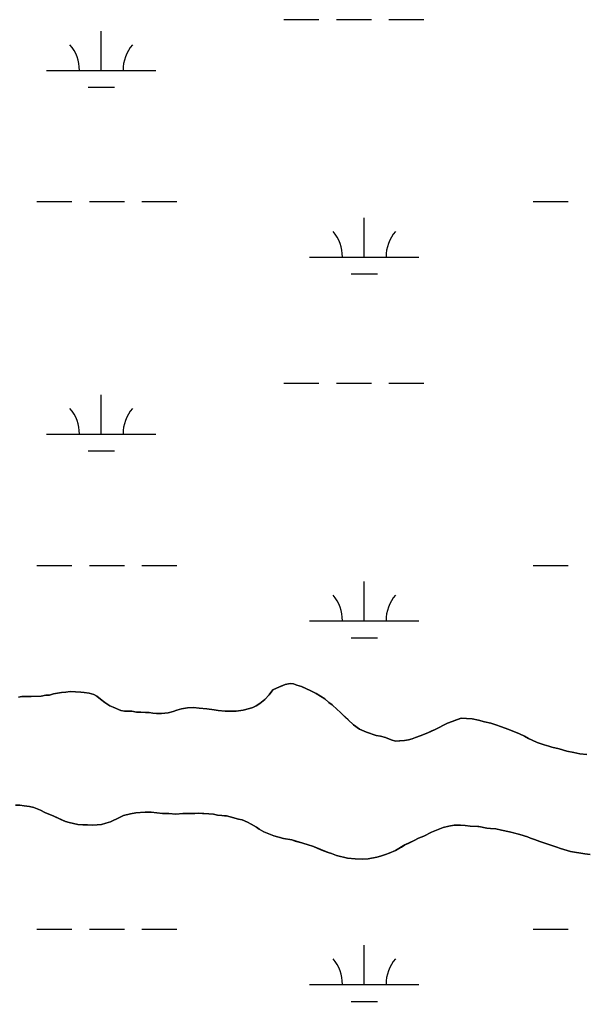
# Model space of a CAD drawing. Extents: x 3281947 to 3319794, y 715894 to 741249.
# Drawn here: x 3311234 to 3311751, y 737131 to 738029 of the extents above; entities that cross this region are included whole.
import ezdxf

# ---------------------------------------------------------------- set-up
doc = ezdxf.new("R2010")
doc.units = 0
for name, color, linetype in [('V-SITE-VEGE', 7, 'Continuous'), ('V-TOPO-SHOR', 7, 'Continuous'), ('V-WETL-SWMP', 7, 'Continuous')]:
    doc.layers.add(name, color=color, linetype=linetype)

msp = doc.modelspace()

# ---------------------------------------------------------------- linework, layer by layer
at = {"layer": 'V-SITE-VEGE'}
for p, q in [((3311476.93, 737420.88), (3311481.35, 737421.87)), ((3311481.35, 737421.87), (3311484.54, 737421.38)), ((3311484.54, 737421.38), (3311487.73, 737420.4)), ((3311261.3, 737411.27), (3311265.23, 737412.26)), ((3311265.23, 737412.26), (3311268.91, 737413)), ((3311268.91, 737413), (3311272.35, 737413.5)), ((3311272.35, 737413.5), (3311276.53, 737413.75)), ((3311276.53, 737413.75), (3311280.46, 737414.49)), ((3311280.46, 737414.49), (3311290.03, 737414.01)), ((3311290.03, 737414.01), (3311293.23, 737413.53)), ((3311293.23, 737413.53), (3311297.65, 737413.04)), ((3311297.65, 737413.04), (3311301.83, 737411.82)), ((3311462.2, 737411.53), (3311465.64, 737415.95)), ((3311465.64, 737415.95), (3311469.07, 737417.68)), ((3311469.07, 737417.68), (3311476.93, 737420.88)), ((3311487.73, 737420.4), (3311491.91, 737418.94)), ((3311491.91, 737418.94), (3311500.27, 737415.26)), ((3311500.27, 737415.26), (3311505.18, 737412.81)), ((3311505.18, 737412.81), (3311513.05, 737407.66)), ((3311233.06, 737409.27), (3311236.01, 737410.01)), ((3311236.01, 737410.01), (3311239.94, 737410.02)), ((3311239.94, 737410.02), (3311244.6, 737409.78)), ((3311244.6, 737409.78), (3311253.69, 737410.28)), ((3311253.69, 737410.28), (3311258.11, 737411.02)), ((3311258.11, 737411.02), (3311261.3, 737411.27)), ((3311301.83, 737411.82), (3311304.77, 737410.35)), ((3311304.77, 737410.35), (3311308.21, 737407.4)), ((3311308.21, 737407.4), (3311311.9, 737404.46)), ((3311311.9, 737404.46), (3311316.57, 737401.52)), ((3311450.43, 737401.45), (3311453.86, 737403.42)), ((3311453.86, 737403.42), (3311458.39, 737407.22)), ((3311458.39, 737407.22), (3311462.2, 737411.53)), ((3311513.05, 737407.66), (3311516.73, 737404.48)), ((3311516.73, 737404.48), (3311519.93, 737402.27)), ((3311316.57, 737401.52), (3311319.52, 737400.05)), ((3311319.52, 737400.05), (3311326.65, 737397.11)), ((3311326.65, 737397.11), (3311330.09, 737396.63)), ((3311330.09, 737396.63), (3311333.28, 737396.39)), ((3311333.28, 737396.39), (3311336.72, 737396.39)), ((3311336.72, 737396.39), (3311340.9, 737395.66)), ((3311340.9, 737395.66), (3311344.83, 737395.66)), ((3311344.83, 737395.66), (3311349.25, 737395.42)), ((3311349.25, 737395.42), (3311352.44, 737395.18)), ((3311352.44, 737395.18), (3311355.88, 737394.69)), ((3311355.88, 737394.69), (3311359.32, 737394.46)), ((3311359.32, 737394.46), (3311363.74, 737394.46)), ((3311363.74, 737394.46), (3311369.88, 737394.96)), ((3311369.88, 737394.96), (3311374.54, 737396.19)), ((3311374.54, 737396.19), (3311377.98, 737397.42)), ((3311377.98, 737397.42), (3311382.15, 737398.66)), ((3311382.15, 737398.66), (3311387.56, 737399.65)), ((3311387.56, 737399.65), (3311393.2, 737399.9)), ((3311393.2, 737399.9), (3311398.36, 737399.17)), ((3311398.36, 737399.17), (3311405.24, 737398.69)), ((3311405.24, 737398.69), (3311411.87, 737397.71)), ((3311411.87, 737397.71), (3311415.56, 737396.98)), ((3311415.56, 737396.98), (3311421.94, 737396.5)), ((3311421.94, 737396.5), (3311432.01, 737396.51)), ((3311432.01, 737396.51), (3311438.64, 737397.5)), ((3311438.64, 737397.5), (3311444.29, 737398.98)), ((3311444.29, 737398.98), (3311447.24, 737399.97)), ((3311447.24, 737399.97), (3311450.43, 737401.45)), ((3311519.93, 737402.27), (3311524.36, 737398.1)), ((3311524.36, 737398.1), (3311527.31, 737395.65)), ((3311527.31, 737395.65), (3311534.44, 737388.54)), ((3311534.44, 737388.54), (3311539.36, 737384.12)), ((3311614.02, 737379.8), (3311625.31, 737385.46)), ((3311625.31, 737385.46), (3311629.49, 737387.18)), ((3311629.49, 737387.18), (3311637.84, 737390.14)), ((3311637.84, 737390.14), (3311642.75, 737389.9)), ((3311642.75, 737389.9), (3311647.91, 737389.42)), ((3311647.91, 737389.42), (3311653.56, 737388.2)), ((3311653.56, 737388.2), (3311659.21, 737386.73)), ((3311659.21, 737386.73), (3311665.1, 737385.51)), ((3311665.1, 737385.51), (3311670.51, 737383.8)), ((3311539.36, 737384.12), (3311545.01, 737380.2)), ((3311545.01, 737380.2), (3311551.15, 737377.26)), ((3311551.15, 737377.26), (3311560.24, 737374.32)), ((3311600.28, 737373.88), (3311607.4, 737376.59)), ((3311607.4, 737376.59), (3311614.02, 737379.8)), ((3311670.51, 737383.8), (3311673.95, 737382.57)), ((3311673.95, 737382.57), (3311678.12, 737380.86)), ((3311678.12, 737380.86), (3311683.04, 737379.15)), ((3311683.04, 737379.15), (3311691.15, 737375.72)), ((3311560.24, 737374.32), (3311564.17, 737373.59)), ((3311564.17, 737373.59), (3311568.6, 737372.37)), ((3311568.6, 737372.37), (3311573.76, 737370.17)), ((3311573.76, 737370.17), (3311577.94, 737369.19)), ((3311577.94, 737369.19), (3311586.04, 737369.69)), ((3311586.04, 737369.69), (3311589.72, 737370.19)), ((3311589.72, 737370.19), (3311593.16, 737371.17)), ((3311593.16, 737371.17), (3311596.1, 737372.41)), ((3311596.1, 737372.41), (3311600.28, 737373.88)), ((3311691.15, 737375.72), (3311695.82, 737373.52)), ((3311695.82, 737373.52), (3311699.51, 737371.56)), ((3311699.51, 737371.56), (3311707.37, 737367.88)), ((3311707.37, 737367.88), (3311713.76, 737365.68)), ((3311713.76, 737365.68), (3311717.93, 737364.46)), ((3311717.93, 737364.46), (3311720.88, 737363.48)), ((3311720.88, 737363.48), (3311727.52, 737362.01)), ((3311727.52, 737362.01), (3311734.4, 737360.06)), ((3311734.4, 737360.06), (3311740.78, 737358.59)), ((3311740.78, 737358.59), (3311746.43, 737357.61)), ((3311746.43, 737357.61), (3311752.82, 737356.89)), ((3311234.41, 737310.54), (3311230.48, 737310.54)), ((3311238.34, 737309.81), (3311234.41, 737310.54)), ((3311243.01, 737309.33), (3311238.34, 737309.81)), ((3311247.19, 737308.35), (3311243.01, 737309.33)), ((3311253.08, 737305.9), (3311247.19, 737308.35)), ((3311257.26, 737303.94), (3311253.08, 737305.9)), ((3311265.37, 737300.51), (3311257.26, 737303.94)), ((3311275.94, 737295.61), (3311265.37, 737300.51)), ((3311279.38, 737294.64), (3311275.94, 737295.61)), ((3311325.3, 737299.36), (3311317.2, 737295.18)), ((3311329.23, 737301.09), (3311325.3, 737299.36)), ((3311335.37, 737302.57), (3311329.23, 737301.09)), ((3311340.28, 737303.56), (3311335.37, 737302.57)), ((3311348.87, 737304.06), (3311340.28, 737303.56)), ((3311354.27, 737304.07), (3311348.87, 737304.06)), ((3311359.68, 737303.58), (3311354.27, 737304.07)), ((3311364.84, 737302.85), (3311359.68, 737303.58)), ((3311370.49, 737302.86), (3311364.84, 737302.85)), ((3311376.87, 737302.38), (3311370.49, 737302.86)), ((3311383.5, 737302.87), (3311376.87, 737302.38)), ((3311394.31, 737302.89), (3311383.5, 737302.87)), ((3311397.99, 737303.14), (3311394.31, 737302.89)), ((3311407.08, 737302.66), (3311397.99, 737303.14)), ((3311411.5, 737302.17), (3311407.08, 737302.66)), ((3311415.19, 737301.44), (3311411.5, 737302.17)), ((3311418.87, 737300.95), (3311415.19, 737301.44)), ((3311421.57, 737300.71), (3311418.87, 737300.95)), ((3311423.29, 737300.71), (3311421.57, 737300.71)), ((3311426.73, 737299.98), (3311423.29, 737300.71)), ((3311434.35, 737297.78), (3311426.73, 737299.98)), ((3311437.54, 737297.05), (3311434.35, 737297.78)), ((3311442.46, 737294.84), (3311437.54, 737297.05)), ((3311287.24, 737292.93), (3311279.38, 737294.64)), ((3311291.91, 737292.44), (3311287.24, 737292.93)), ((3311296.33, 737292.45), (3311291.91, 737292.44)), ((3311300.99, 737292.21), (3311296.33, 737292.45)), ((3311305.17, 737292.46), (3311300.99, 737292.21)), ((3311309.1, 737292.95), (3311305.17, 737292.46)), ((3311313.03, 737293.94), (3311309.1, 737292.95)), ((3311317.2, 737295.18), (3311313.03, 737293.94)), ((3311445.9, 737293.13), (3311442.46, 737294.84)), ((3311450.57, 737290.43), (3311445.9, 737293.13)), ((3311453.27, 737288.47), (3311450.57, 737290.43)), ((3311457.45, 737286.27), (3311453.27, 737288.47)), ((3311621.51, 737290.16), (3311610.71, 737285.97)), ((3311626.42, 737291.4), (3311621.51, 737290.16)), ((3311631.33, 737292.14), (3311626.42, 737291.4)), ((3311637.22, 737292.15), (3311631.33, 737292.14)), ((3311641.64, 737291.91), (3311637.22, 737292.15)), ((3311646.07, 737291.42), (3311641.64, 737291.91)), ((3311653.93, 737290.94), (3311646.07, 737291.42)), ((3311661.29, 737289.47), (3311653.93, 737290.94)), ((3311664.73, 737289.23), (3311661.29, 737289.47)), ((3311669.4, 737288.75), (3311664.73, 737289.23)), ((3311674.81, 737287.77), (3311669.4, 737288.75)), ((3311682.17, 737286.06), (3311674.81, 737287.77)), ((3311461.88, 737284.31), (3311457.45, 737286.27)), ((3311466.54, 737282.6), (3311461.88, 737284.31)), ((3311475.39, 737280.15), (3311466.54, 737282.6)), ((3311483, 737278.69), (3311475.39, 737280.15)), ((3311497.01, 737274.53), (3311483, 737278.69)), ((3311594.75, 737278.34), (3311586.41, 737274.15)), ((3311598.93, 737280.31), (3311594.75, 737278.34)), ((3311603.59, 737282.28), (3311598.93, 737280.31)), ((3311610.71, 737285.97), (3311603.59, 737282.28)), ((3311691.51, 737283.62), (3311682.17, 737286.06)), ((3311698.39, 737281.66), (3311691.51, 737283.62)), ((3311701.34, 737280.44), (3311698.39, 737281.66)), ((3311705.03, 737279.21), (3311701.34, 737280.44)), ((3311709.69, 737277.26), (3311705.03, 737279.21)), ((3311502.9, 737272.57), (3311497.01, 737274.53)), ((3311516.17, 737267.19), (3311502.9, 737272.57)), ((3311577.82, 737268.98), (3311571.92, 737266.52)), ((3311586.41, 737274.15), (3311577.82, 737268.98)), ((3311716.08, 737275.05), (3311709.69, 737277.26)), ((3311725.42, 737272.12), (3311716.08, 737275.05)), ((3311728.61, 737270.9), (3311725.42, 737272.12)), ((3311737.95, 737268.2), (3311728.61, 737270.9)), ((3311519.37, 737266.21), (3311516.17, 737267.19)), ((3311523.79, 737264.49), (3311519.37, 737266.21)), ((3311533.86, 737262.05), (3311523.79, 737264.49)), ((3311540.99, 737261.32), (3311533.86, 737262.05)), ((3311547.37, 737261.09), (3311540.99, 737261.32)), ((3311552.77, 737261.58), (3311547.37, 737261.09)), ((3311560.63, 737263.07), (3311552.77, 737261.58)), ((3311564.07, 737263.81), (3311560.63, 737263.07)), ((3311568.73, 737265.53), (3311564.07, 737263.81)), ((3311571.92, 737266.52), (3311568.73, 737265.53)), ((3311741.39, 737267.47), (3311737.95, 737268.2)), ((3311747.28, 737266.74), (3311741.39, 737267.47)), ((3311750.97, 737266.01), (3311747.28, 737266.74)), ((3311755.64, 737265.53), (3311750.97, 737266.01))]:
    msp.add_line(p, q, dxfattribs=at)
at = {"layer": 'V-TOPO-SHOR'}
for points in [[(3311752.82, 737356.89), (3311746.43, 737357.61), (3311740.78, 737358.59), (3311734.39, 737360.06), (3311727.52, 737362.01), (3311720.88, 737363.48), (3311717.93, 737364.45), (3311713.76, 737365.68), (3311707.37, 737367.88), (3311702.7, 737370.08), (3311699.5, 737371.56), (3311695.82, 737373.52), (3311691.15, 737375.72), (3311686.97, 737377.43), (3311683.04, 737379.15), (3311678.12, 737380.86), (3311673.95, 737382.57), (3311670.51, 737383.8), (3311665.1, 737385.51), (3311659.21, 737386.73), (3311653.56, 737388.2), (3311647.91, 737389.42), (3311642.75, 737389.9), (3311637.83, 737390.14), (3311633.66, 737388.66), (3311629.49, 737387.18), (3311625.31, 737385.46), (3311621.88, 737383.73), (3311616.97, 737381.27), (3311614.02, 737379.8), (3311610.34, 737378.07), (3311607.4, 737376.59), (3311604.21, 737375.36), (3311600.28, 737373.88), (3311596.1, 737372.41), (3311593.16, 737371.17), (3311589.72, 737370.19), (3311586.04, 737369.69), (3311581.37, 737369.44), (3311577.94, 737369.19), (3311573.76, 737370.17), (3311568.6, 737372.37), (3311564.17, 737373.59), (3311560.24, 737374.32), (3311557.29, 737375.3), (3311551.15, 737377.26), (3311545.01, 737380.2), (3311539.36, 737384.12), (3311534.44, 737388.54), (3311532.23, 737390.74), (3311529.77, 737393.2), (3311527.31, 737395.65), (3311524.36, 737398.1), (3311519.93, 737402.27), (3311516.73, 737404.48), (3311513.05, 737407.67), (3311510.1, 737409.62), (3311505.18, 737412.81), (3311500.27, 737415.26), (3311495.35, 737417.47), (3311491.91, 737418.94), (3311487.73, 737420.4), (3311484.54, 737421.38), (3311481.35, 737421.87), (3311476.93, 737420.88), (3311473.98, 737419.65), (3311469.07, 737417.68), (3311465.64, 737415.96), (3311462.2, 737411.53), (3311458.39, 737407.22)], [(3311458.39, 737407.22), (3311458.28, 737407.1), (3311453.86, 737403.42), (3311450.43, 737401.45), (3311447.24, 737399.97), (3311444.29, 737398.98), (3311438.64, 737397.5), (3311432.01, 737396.51), (3311428.08, 737396.51), (3311421.94, 737396.5), (3311418.75, 737396.74), (3311415.56, 737396.98), (3311411.87, 737397.71), (3311405.24, 737398.69), (3311398.36, 737399.17), (3311393.2, 737399.9), (3311387.56, 737399.65), (3311382.15, 737398.66), (3311377.98, 737397.42), (3311374.54, 737396.19), (3311369.88, 737394.96), (3311363.74, 737394.46), (3311359.32, 737394.45), (3311355.88, 737394.69), (3311352.44, 737395.18), (3311349.25, 737395.42), (3311344.83, 737395.66), (3311340.9, 737395.66), (3311336.72, 737396.39), (3311333.28, 737396.39), (3311330.09, 737396.63), (3311326.65, 737397.11), (3311319.52, 737400.05), (3311316.57, 737401.52), (3311311.9, 737404.46), (3311308.21, 737407.4), (3311304.77, 737410.35), (3311301.83, 737411.82), (3311297.65, 737413.04), (3311293.23, 737413.53), (3311290.03, 737414.01), (3311284.63, 737414.25), (3311280.46, 737414.49), (3311276.53, 737413.75), (3311272.35, 737413.5), (3311268.91, 737413), (3311265.23, 737412.26), (3311261.3, 737411.27), (3311258.11, 737411.02), (3311253.69, 737410.28), (3311249.27, 737410.03), (3311244.6, 737409.78), (3311239.94, 737410.02), (3311236.01, 737410.01), (3311233.06, 737409.27)], [(3311230.48, 737310.54), (3311234.41, 737310.54), (3311238.34, 737309.81), (3311243.01, 737309.33), (3311247.19, 737308.35), (3311250.14, 737307.12), (3311253.08, 737305.9), (3311257.26, 737303.94), (3311260.21, 737302.72), (3311265.37, 737300.51), (3311271.76, 737297.57), (3311275.94, 737295.61), (3311279.38, 737294.64), (3311283.8, 737293.66), (3311287.24, 737292.93), (3311291.91, 737292.44), (3311296.33, 737292.45), (3311300.99, 737292.21), (3311305.17, 737292.46), (3311309.1, 737292.95), (3311313.03, 737293.94), (3311317.2, 737295.18), (3311321.37, 737297.39), (3311325.3, 737299.36), (3311329.23, 737301.08), (3311335.37, 737302.57), (3311340.28, 737303.56), (3311344.45, 737303.81), (3311348.87, 737304.06), (3311354.27, 737304.07), (3311359.68, 737303.58), (3311364.84, 737302.85), (3311370.49, 737302.86), (3311376.87, 737302.38), (3311383.5, 737302.87), (3311388.42, 737302.88), (3311394.31, 737302.89), (3311397.99, 737303.14), (3311401.43, 737302.9), (3311407.08, 737302.66), (3311411.5, 737302.17), (3311415.19, 737301.44), (3311418.87, 737300.95), (3311421.57, 737300.71), (3311423.29, 737300.71), (3311426.73, 737299.98), (3311434.35, 737297.78), (3311437.54, 737297.05), (3311442.46, 737294.84), (3311445.9, 737293.13), (3311450.57, 737290.43), (3311453.27, 737288.47), (3311457.45, 737286.27), (3311461.88, 737284.31), (3311466.54, 737282.6), (3311471.95, 737281.13), (3311475.39, 737280.15), (3311483, 737278.69), (3311486.2, 737277.71), (3311492.09, 737276), (3311497.01, 737274.53), (3311502.9, 737272.57), (3311508.8, 737270.12), (3311512, 737268.9), (3311516.17, 737267.19), (3311519.37, 737266.21), (3311523.79, 737264.49), (3311526.74, 737263.76)], [(3311526.74, 737263.76), (3311533.86, 737262.05), (3311540.99, 737261.32), (3311547.37, 737261.09), (3311552.77, 737261.58), (3311556.46, 737262.33), (3311560.63, 737263.07), (3311564.07, 737263.81), (3311568.73, 737265.53), (3311571.92, 737266.52), (3311577.82, 737268.98), (3311583.22, 737272.18), (3311586.41, 737274.15), (3311589.84, 737275.88), (3311594.75, 737278.34), (3311598.93, 737280.31), (3311603.59, 737282.28), (3311606.53, 737283.76), (3311610.71, 737285.97), (3311613.9, 737287.2), (3311618.31, 737288.93), (3311621.51, 737290.16), (3311626.42, 737291.39), (3311631.33, 737292.14), (3311637.22, 737292.15), (3311641.64, 737291.91), (3311646.07, 737291.42), (3311650.73, 737291.18), (3311652.94, 737290.94), (3311653.93, 737290.94), (3311661.29, 737289.47), (3311664.73, 737289.23), (3311669.4, 737288.75), (3311674.81, 737287.77), (3311682.17, 737286.06), (3311685.86, 737285.08), (3311691.51, 737283.62), (3311698.39, 737281.66), (3311701.34, 737280.44), (3311705.03, 737279.21), (3311709.69, 737277.26), (3311716.08, 737275.05), (3311719.77, 737273.83), (3311725.42, 737272.12), (3311728.61, 737270.9), (3311733.77, 737269.43), (3311737.95, 737268.2), (3311741.39, 737267.47), (3311747.28, 737266.74), (3311750.97, 737266.01), (3311755.64, 737265.53)]]:
    msp.add_lwpolyline(points, dxfattribs=at)
at = {"layer": 'V-WETL-SWMP'}
for p, q in [((3311475.8, 738029.09), (3311507.8, 738029.09)), ((3311523.8, 738029.09), (3311555.8, 738029.09)), ((3311571.8, 738029.09), (3311603.8, 738029.09)), ((3311308.73, 737982.66), (3311308.73, 738018.66)), ((3311258.73, 737982.66), (3311358.73, 737982.66)), ((3311296.73, 737967.22), (3311320.73, 737967.22)), ((3311249.89, 737862.58), (3311281.89, 737862.58)), ((3311297.89, 737862.58), (3311329.89, 737862.58)), ((3311345.89, 737862.58), (3311377.89, 737862.58)), ((3311703.8, 737862.58), (3311735.8, 737862.58)), ((3311549.2, 737811.84), (3311549.2, 737847.84)), ((3311499.2, 737811.84), (3311599.2, 737811.84)), ((3311537.2, 737796.41), (3311561.2, 737796.41)), ((3311475.8, 737696.41), (3311507.8, 737696.41)), ((3311523.8, 737696.41), (3311555.8, 737696.41)), ((3311571.8, 737696.41), (3311603.8, 737696.41)), ((3311308.73, 737649.98), (3311308.73, 737685.98)), ((3311258.73, 737649.98), (3311358.73, 737649.98)), ((3311296.73, 737634.55), (3311320.73, 737634.55)), ((3311249.89, 737529.91), (3311281.89, 737529.91)), ((3311297.89, 737529.91), (3311329.89, 737529.91)), ((3311345.89, 737529.91), (3311377.89, 737529.91)), ((3311703.8, 737529.91), (3311735.8, 737529.91)), ((3311549.2, 737479.17), (3311549.2, 737515.17)), ((3311499.2, 737479.17), (3311599.2, 737479.17)), ((3311537.2, 737463.74), (3311561.2, 737463.74)), ((3311249.89, 737197.23), (3311281.89, 737197.23)), ((3311297.89, 737197.23), (3311329.89, 737197.23)), ((3311345.89, 737197.23), (3311377.89, 737197.23)), ((3311703.8, 737197.23), (3311735.8, 737197.23)), ((3311549.2, 737146.49), (3311549.2, 737182.49)), ((3311499.2, 737146.49), (3311599.2, 737146.49)), ((3311537.2, 737131.06), (3311561.2, 737131.06))]:
    msp.add_line(p, q, dxfattribs=at)
for points in [[(3311500.27, 737415.26), (3311491.91, 737418.94), (3311487.73, 737420.4), (3311484.54, 737421.38), (3311481.35, 737421.87), (3311476.93, 737420.88), (3311469.07, 737417.68), (3311465.64, 737415.95), (3311462.2, 737411.53), (3311458.39, 737407.23), (3311453.86, 737403.42), (3311450.43, 737401.45), (3311447.24, 737399.97), (3311444.29, 737398.98), (3311438.64, 737397.5), (3311432.01, 737396.51), (3311421.94, 737396.5), (3311415.56, 737396.98), (3311411.87, 737397.71), (3311405.24, 737398.69), (3311398.36, 737399.17), (3311393.2, 737399.9), (3311387.56, 737399.65), (3311382.15, 737398.66), (3311377.98, 737397.42), (3311374.54, 737396.19), (3311369.88, 737394.96), (3311363.74, 737394.46), (3311359.32, 737394.45), (3311355.88, 737394.69), (3311352.44, 737395.18), (3311349.25, 737395.42), (3311344.83, 737395.66), (3311340.9, 737395.66), (3311336.72, 737396.39), (3311333.28, 737396.38), (3311330.09, 737396.63), (3311326.65, 737397.11), (3311319.52, 737400.05), (3311316.57, 737401.52), (3311311.9, 737404.46), (3311308.22, 737407.4), (3311304.77, 737410.35), (3311301.83, 737411.82), (3311297.65, 737413.04), (3311293.23, 737413.53), (3311290.03, 737414.01), (3311280.45, 737414.49), (3311276.53, 737413.75), (3311272.35, 737413.5), (3311268.91, 737413), (3311265.23, 737412.26), (3311261.3, 737411.27), (3311258.11, 737411.02), (3311253.69, 737410.28), (3311244.6, 737409.78), (3311239.94, 737410.02), (3311236.01, 737410.01), (3311233.06, 737409.27)], [(3311752.82, 737356.89), (3311746.43, 737357.61), (3311740.78, 737358.59), (3311734.39, 737360.06), (3311727.52, 737362.01), (3311720.88, 737363.48), (3311717.93, 737364.45), (3311713.76, 737365.68), (3311707.37, 737367.88), (3311699.5, 737371.55), (3311695.82, 737373.51), (3311691.15, 737375.72), (3311683.04, 737379.15), (3311678.12, 737380.86), (3311673.95, 737382.57), (3311670.51, 737383.8), (3311665.1, 737385.51), (3311659.21, 737386.73), (3311653.56, 737388.2), (3311647.91, 737389.42), (3311642.75, 737389.9), (3311637.83, 737390.14), (3311629.49, 737387.18), (3311625.31, 737385.46), (3311614.02, 737379.8), (3311607.4, 737376.59), (3311600.28, 737373.88), (3311596.1, 737372.41), (3311593.16, 737371.17), (3311589.72, 737370.19), (3311586.04, 737369.69), (3311577.94, 737369.19), (3311573.76, 737370.17), (3311568.6, 737372.37), (3311564.18, 737373.59), (3311560.25, 737374.32), (3311551.15, 737377.26), (3311545.01, 737380.2), (3311539.36, 737384.12), (3311534.44, 737388.54), (3311527.31, 737395.65), (3311524.36, 737398.1), (3311519.93, 737402.27), (3311516.73, 737404.48), (3311513.05, 737407.67), (3311505.18, 737412.81), (3311500.27, 737415.26)], [(3311230.48, 737310.54), (3311234.41, 737310.54), (3311238.34, 737309.81), (3311243.01, 737309.33), (3311247.19, 737308.35), (3311253.08, 737305.9), (3311257.26, 737303.94), (3311265.37, 737300.51), (3311275.94, 737295.61), (3311279.38, 737294.64), (3311287.24, 737292.93), (3311291.91, 737292.44), (3311296.33, 737292.45), (3311301, 737292.21), (3311305.17, 737292.46), (3311309.1, 737292.95), (3311313.03, 737293.94), (3311317.2, 737295.18), (3311325.3, 737299.36), (3311329.23, 737301.09), (3311335.37, 737302.57), (3311340.28, 737303.56), (3311344.45, 737303.81), (3311348.87, 737304.06), (3311354.27, 737304.07), (3311359.68, 737303.58), (3311364.84, 737302.85), (3311370.49, 737302.86), (3311376.87, 737302.38), (3311383.5, 737302.87), (3311394.31, 737302.89), (3311397.99, 737303.14), (3311407.08, 737302.66), (3311411.5, 737302.17), (3311415.19, 737301.44), (3311418.87, 737300.95), (3311421.57, 737300.71), (3311423.29, 737300.71), (3311426.73, 737299.98), (3311434.35, 737297.78), (3311437.54, 737297.05), (3311442.46, 737294.84), (3311445.9, 737293.13), (3311450.57, 737290.43), (3311453.27, 737288.47), (3311457.45, 737286.27), (3311461.87, 737284.31), (3311466.54, 737282.59), (3311475.39, 737280.15), (3311483, 737278.69), (3311497.01, 737274.53), (3311502.9, 737272.57), (3311516.17, 737267.19), (3311519.37, 737266.21), (3311523.79, 737264.49), (3311533.86, 737262.05), (3311540.99, 737261.32), (3311547.37, 737261.08), (3311552.77, 737261.58), (3311560.63, 737263.07), (3311564.07, 737263.81), (3311568.73, 737265.53), (3311571.93, 737266.52), (3311577.82, 737268.98), (3311586.41, 737274.15), (3311594.75, 737278.34), (3311598.92, 737280.31), (3311603.59, 737282.28), (3311610.71, 737285.97), (3311621.51, 737290.16), (3311626.42, 737291.4), (3311631.33, 737292.14), (3311637.22, 737292.15), (3311641.64, 737291.91), (3311646.06, 737291.42), (3311653.93, 737290.94), (3311661.29, 737289.47), (3311664.73, 737289.23), (3311669.4, 737288.75), (3311674.81, 737287.77), (3311682.18, 737286.06), (3311691.51, 737283.62), (3311698.39, 737281.66), (3311701.34, 737280.44), (3311705.02, 737279.21), (3311709.69, 737277.26), (3311716.08, 737275.05), (3311725.42, 737272.12), (3311728.61, 737270.9), (3311737.95, 737268.2), (3311741.39, 737267.47), (3311747.28, 737266.74), (3311750.97, 737266.01), (3311755.64, 737265.53)]]:
    msp.add_lwpolyline(points, dxfattribs=at)
for centre, start, end in [((3311253.49, 737983.13), 359.22818, 40.77184), ((3311363.97, 737983.13), 139.22818, 180.77184), ((3311493.96, 737812.32), 359.22818, 40.77184), ((3311604.45, 737812.32), 139.22818, 180.77184), ((3311253.49, 737650.45), 359.22818, 40.77184), ((3311363.97, 737650.45), 139.22818, 180.77184), ((3311493.96, 737479.64), 359.22818, 40.77184), ((3311604.45, 737479.64), 139.22818, 180.77184), ((3311493.96, 737146.97), 359.22818, 40.77184), ((3311604.45, 737146.97), 139.22818, 180.77184)]:
    msp.add_arc(centre, 35.25, start, end, dxfattribs=at)

doc.saveas('drawing.dxf')
